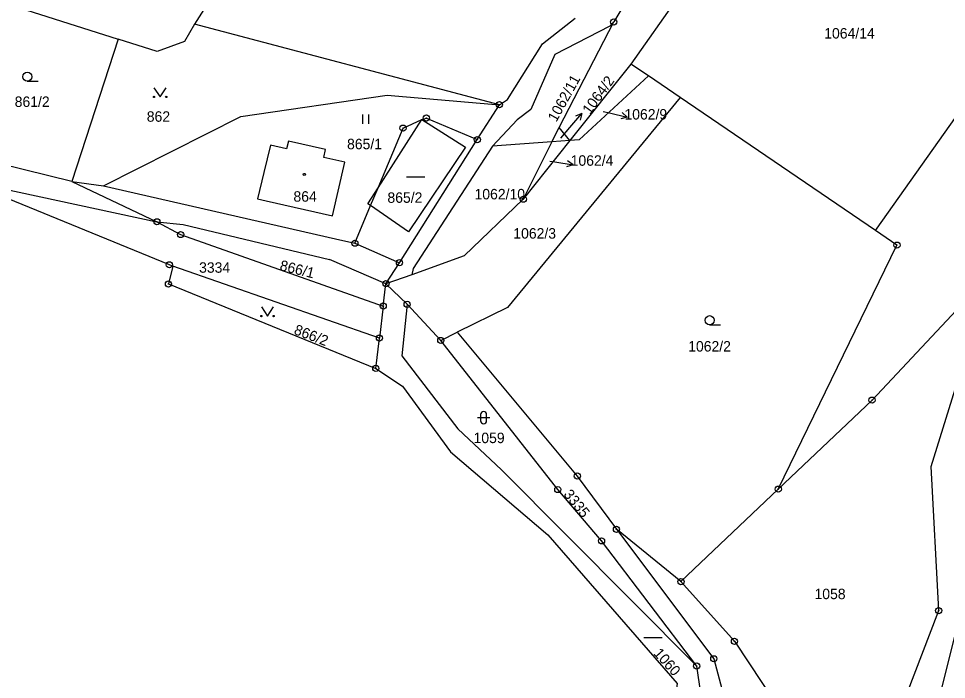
# Model space of a CAD drawing. Extents: x -733394 to -722299, y -1082822 to -1075049.
# Drawn here: x -727804.6 to -727653.6, y -1079760.3 to -1079652.7 of the extents above; entities that cross this region are included whole.
import ezdxf

# ---------------------------------------------------------------- set-up
doc = ezdxf.new("R2010")
doc.units = 0
for name, color, linetype in [('Hranice parcel', 7, 'Continuous'), ('Parcelní čísla', 7, 'Continuous'), ('Pop  PČ popisy', 7, 'Continuous'), ('Vnitřní kresba', 7, 'Continuous'), ('Značky bodu BP', 7, 'Continuous'), ('Značky budov', 7, 'Continuous'), ('Značky kultur', 7, 'Continuous')]:
    doc.layers.add(name, color=color, linetype=linetype)

msp = doc.modelspace()

# ---------------------------------------------------------------- linework, layer by layer
at = {"layer": 'Hranice parcel'}
for p, q in [((-727689.78, -1079623.46), (-727707.76, -1079653.3)), ((-727758.85, -1079626.72), (-727775.93, -1079653.64)), ((-727682.25, -1079627.77), (-727704.95, -1079660.15)), ((-727665.19, -1079687.23), (-727636.48, -1079646.67)), ((-727813.71, -1079648.07), (-727788.39, -1079656.09)), ((-727726.36, -1079666.77), (-727775.93, -1079653.64)), ((-727716.62, -1079670.45), (-727707.76, -1079653.3)), ((-727788.39, -1079656.09), (-727795.89, -1079679.28)), ((-727704.95, -1079660.15), (-727714.87, -1079672.6)), ((-727702.09, -1079662.09), (-727704.95, -1079660.15)), ((-727696.93, -1079665.61), (-727702.09, -1079662.09)), ((-727665.19, -1079687.23), (-727696.93, -1079665.61)), ((-727729.95, -1079672.45), (-727726.36, -1079666.77)), ((-727717.8, -1079672.81), (-727716.62, -1079670.45)), ((-727714.87, -1079672.6), (-727716.62, -1079670.45)), ((-727742.61, -1079692.48), (-727729.95, -1079672.45)), ((-727717.8, -1079672.81), (-727727.49, -1079673.49)), ((-727714.87, -1079672.6), (-727722.47, -1079682.14)), ((-727717.8, -1079672.81), (-727722.47, -1079682.14)), ((-727714.87, -1079672.6), (-727717.8, -1079672.81)), ((-727795.89, -1079679.28), (-727790.75, -1079679.96)), ((-727749.86, -1079689.3), (-727742.61, -1079692.48)), ((-727745.87, -1079704.74), (-727779.48, -1079693.02)), ((-727744.81, -1079695.89), (-727742.61, -1079692.48)), ((-727740.58, -1079694.45), (-727744.81, -1079695.89)), ((-727745.25, -1079699.53), (-727744.81, -1079695.89)), ((-727741.36, -1079699.24), (-727744.81, -1079695.89)), ((-727745.25, -1079699.53), (-727745.87, -1079704.74)), ((-727735.89, -1079705.12), (-727741.36, -1079699.24)), ((-727735.89, -1079705.12), (-727733.2, -1079703.79)), ((-727746.46, -1079709.67), (-727745.87, -1079704.74)), ((-727680.98, -1079729.32), (-727696.82, -1079744.37)), ((-727696.82, -1079744.37), (-727707.31, -1079735.85))]:
    msp.add_line(p, q, dxfattribs=at)
for points in [[(-727726.36, -1079666.77), (-727725.02, -1079665.91), (-727719.36, -1079656.88), (-727714.04, -1079652.7)], [(-727775.93, -1079653.64), (-727777.58, -1079656.47), (-727782.05, -1079658.1), (-727788.39, -1079656.09)], [(-727707.76, -1079653.3), (-727708.38, -1079654), (-727717.33, -1079658.58), (-727721.26, -1079667.57), (-727723.44, -1079669.21), (-727727.49, -1079673.49)], [(-727702.09, -1079662.09), (-727713.36, -1079672.48), (-727714.87, -1079672.6)], [(-727790.75, -1079679.96), (-727768.4, -1079668.67), (-727744.62, -1079665.21), (-727726.36, -1079666.77)], [(-727696.93, -1079665.61), (-727725.03, -1079699.74), (-727733.2, -1079703.79)], [(-727749.86, -1079689.3), (-727747.3, -1079683.19), (-727746.09, -1079680.28), (-727742.03, -1079670.58), (-727738.97, -1079669.15), (-727738.24, -1079668.94), (-727729.95, -1079672.45)], [(-727795.89, -1079679.28), (-727819.51, -1079673.44), (-727821.37, -1079672.7)], [(-727765.7, -1079682.09), (-727764.29, -1079682.41), (-727753.51, -1079684.86), (-727751.52, -1079676.12), (-727754.93, -1079675.34), (-727754.64, -1079674.07), (-727760.69, -1079672.68), (-727760.98, -1079673.95), (-727763.59, -1079673.35), (-727764.67, -1079677.82), (-727765.7, -1079682.09)], [(-727727.49, -1079673.49), (-727740.4, -1079693.42), (-727740.58, -1079694.45)], [(-727795.89, -1079679.28), (-727782.07, -1079685.82), (-727778.21, -1079687.9), (-727745.25, -1079699.53)], [(-727790.75, -1079679.96), (-727753.02, -1079688.6), (-727749.86, -1079689.3)], [(-727779.48, -1079693.02), (-727780.05, -1079692.82), (-727808.53, -1079681.18)], [(-727722.47, -1079682.14), (-727732.07, -1079691.37), (-727740.58, -1079694.45)], [(-727680.98, -1079729.32), (-727661.68, -1079689.62), (-727665.19, -1079687.23)], [(-727779.48, -1079693.02), (-727780.2, -1079695.93), (-727746.46, -1079709.67)], [(-727646.36, -1079694.2), (-727665.73, -1079714.84), (-727680.98, -1079729.32)], [(-727672.22, -1079778.08), (-727662.62, -1079769.32), (-727654.88, -1079749.09), (-727656.13, -1079725.65), (-727646.36, -1079694.2)], [(-727741.36, -1079699.24), (-727742.24, -1079707.63), (-727733.12, -1079719.5), (-727725.99, -1079726.2), (-727694.26, -1079758.1)], [(-727733.2, -1079703.79), (-727713.68, -1079727.18), (-727707.31, -1079735.85)], [(-727694.26, -1079758.1), (-727709.73, -1079737.73), (-727716.85, -1079729.38), (-727735.89, -1079705.12)], [(-727746.46, -1079709.67), (-727742.13, -1079712.55), (-727734.33, -1079723.25), (-727718.5, -1079736.76), (-727697.42, -1079760.93), (-727699.35, -1079775.31)], [(-727707.31, -1079735.85), (-727691.47, -1079756.92), (-727689.09, -1079765.88), (-727690, -1079774.71)], [(-727696.82, -1079744.37), (-727688.12, -1079754.07), (-727672.22, -1079778.08)], [(-727651.27, -1079749.1), (-727655.38, -1079765.65), (-727660.65, -1079774.93), (-727672.02, -1079788.47)], [(-727693.57, -1079774.54), (-727693.1, -1079765.8), (-727694.26, -1079758.1)]]:
    msp.add_lwpolyline(points, dxfattribs=at)
at = {"layer": 'Pop  PČ popisy'}
for p, q in [((-727709.48, -1079667.87), (-727708.46, -1079668.1)), ((-727714.89, -1079670.48), (-727712.92, -1079668.22)), ((-727712.92, -1079668.22), (-727713.96, -1079668.64)), ((-727712.92, -1079668.22), (-727713.2, -1079669.3)), ((-727708.46, -1079668.1), (-727705.54, -1079668.78)), ((-727705.54, -1079668.78), (-727706.62, -1079669.04)), ((-727705.54, -1079668.78), (-727706.4, -1079668.06)), ((-727716.38, -1079672.2), (-727714.89, -1079670.48)), ((-727718.13, -1079675.94), (-727717.33, -1079676.06)), ((-727717.33, -1079676.06), (-727714.37, -1079676.53)), ((-727714.37, -1079676.53), (-727715.43, -1079676.87)), ((-727714.37, -1079676.53), (-727715.28, -1079675.88))]:
    msp.add_line(p, q, dxfattribs=at)
at = {"layer": 'Vnitřní kresba'}
for p, q in [((-727746.09, -1079680.28), (-727738.97, -1079669.15)), ((-727738.97, -1079669.15), (-727731.85, -1079673.68)), ((-727731.85, -1079673.68), (-727741.12, -1079687.45)), ((-727814.05, -1079678.96), (-727782.07, -1079685.82)), ((-727747.75, -1079682.88), (-727746.09, -1079680.28)), ((-727747.3, -1079683.19), (-727747.75, -1079682.88)), ((-727741.12, -1079687.45), (-727747.3, -1079683.19)), ((-727782.07, -1079685.82), (-727777.79, -1079686.25)), ((-727777.79, -1079686.25), (-727754, -1079691.96)), ((-727744.81, -1079695.89), (-727754, -1079691.96))]:
    msp.add_line(p, q, dxfattribs=at)
at = {"layer": 'Značky bodu BP'}
for centre, radius in [((-727707.76, -1079653.3), 0.5), ((-727707.76, -1079653.3), 0.0303), ((-727726.36, -1079666.77), 0.5), ((-727726.36, -1079666.77), 0.0303), ((-727738.24, -1079668.94), 0.5), ((-727738.24, -1079668.94), 0.0303), ((-727742.03, -1079670.58), 0.5), ((-727742.03, -1079670.58), 0.0303), ((-727729.95, -1079672.45), 0.5), ((-727729.95, -1079672.45), 0.0303), ((-727722.47, -1079682.14), 0.5), ((-727722.47, -1079682.14), 0.0303), ((-727782.07, -1079685.82), 0.5), ((-727782.07, -1079685.82), 0.0303), ((-727778.21, -1079687.9), 0.5), ((-727778.21, -1079687.9), 0.0303), ((-727749.86, -1079689.3), 0.5), ((-727749.86, -1079689.3), 0.0303), ((-727661.68, -1079689.62), 0.5), ((-727661.68, -1079689.62), 0.0303), ((-727742.61, -1079692.48), 0.5), ((-727780.05, -1079692.82), 0.5), ((-727780.05, -1079692.82), 0.0303), ((-727742.61, -1079692.48), 0.0303), ((-727780.2, -1079695.93), 0.5), ((-727780.2, -1079695.93), 0.0303), ((-727744.81, -1079695.89), 0.5), ((-727744.81, -1079695.89), 0.0303), ((-727745.25, -1079699.53), 0.5), ((-727745.25, -1079699.53), 0.0303), ((-727741.36, -1079699.24), 0.5), ((-727741.36, -1079699.24), 0.0303), ((-727745.87, -1079704.74), 0.5), ((-727745.87, -1079704.74), 0.0303), ((-727735.89, -1079705.12), 0.5), ((-727735.89, -1079705.12), 0.0303), ((-727746.46, -1079709.67), 0.5), ((-727746.46, -1079709.67), 0.0303), ((-727665.73, -1079714.84), 0.5), ((-727665.73, -1079714.84), 0.0303), ((-727713.68, -1079727.18), 0.5), ((-727713.68, -1079727.18), 0.0303), ((-727716.85, -1079729.38), 0.5), ((-727716.85, -1079729.38), 0.0303), ((-727680.98, -1079729.32), 0.5), ((-727680.98, -1079729.32), 0.0303), ((-727707.31, -1079735.85), 0.5), ((-727707.31, -1079735.85), 0.0303), ((-727709.73, -1079737.73), 0.5), ((-727709.73, -1079737.73), 0.0303), ((-727696.82, -1079744.37), 0.5), ((-727696.82, -1079744.37), 0.0303), ((-727654.88, -1079749.09), 0.5), ((-727654.88, -1079749.09), 0.0303), ((-727688.12, -1079754.07), 0.5), ((-727688.12, -1079754.07), 0.0303), ((-727691.47, -1079756.92), 0.5), ((-727691.47, -1079756.92), 0.0303), ((-727694.26, -1079758.1), 0.5), ((-727694.26, -1079758.1), 0.0303)]:
    msp.add_circle(centre, radius, dxfattribs=at)
at = {"layer": 'Značky budov'}
msp.add_circle((-727758.1, -1079678.11), 0.175, dxfattribs=at)
at = {"layer": 'Značky kultur'}
for p, q in [((-727803.16, -1079662.96), (-727801.41, -1079662.96)), ((-727748.59, -1079669.88), (-727748.59, -1079668.38)), ((-727747.59, -1079669.88), (-727747.59, -1079668.38)), ((-727741.46, -1079678.51), (-727738.46, -1079678.51)), ((-727692.15, -1079702.59), (-727690.4, -1079702.59)), ((-727729.93, -1079717.68), (-727727.93, -1079717.68)), ((-727729.43, -1079717.18), (-727729.43, -1079718.18)), ((-727728.43, -1079718.18), (-727728.43, -1079717.18)), ((-727702.87, -1079753.47), (-727699.87, -1079753.47))]:
    msp.add_line(p, q, dxfattribs=at)
for points in [[(-727782.55, -1079664), (-727781.55, -1079665.5), (-727780.55, -1079664)], [(-727765.08, -1079699.66), (-727764.08, -1079701.16), (-727763.08, -1079699.66)]]:
    msp.add_lwpolyline(points, dxfattribs=at)
for centre, radius in [((-727803.16, -1079662.21), 0.75), ((-727782.55, -1079665.5), 0.1), ((-727780.55, -1079665.5), 0.1), ((-727765.08, -1079701.16), 0.1), ((-727763.08, -1079701.16), 0.1), ((-727692.15, -1079701.84), 0.75)]:
    msp.add_circle(centre, radius, dxfattribs=at)
for centre, start, end in [((-727728.93, -1079717.18), 0, 180), ((-727728.93, -1079718.18), 180, 359.9879)]:
    msp.add_arc(centre, 0.5, start, end, dxfattribs=at)

# ---------------------------------------------------------------- texts
at = {"layer": 'Parcelní čísla'}
for s, p in [('1064/14', (-727673.51, -1079656)), ('861/2', (-727805.21, -1079667.13)), ('862', (-727783.72, -1079669.54)), ('1062/9', (-727706.01, -1079669.18)), ('865/1', (-727751.14, -1079674.01)), ('1062/4', (-727714.76, -1079676.7)), ('864', (-727759.86, -1079682.55)), ('865/2', (-727744.57, -1079682.73)), ('1062/10', (-727730.4, -1079682.17)), ('1062/3', (-727724.09, -1079688.55)), ('3334', (-727775.21, -1079694.11)), ('1062/2', (-727695.64, -1079706.93)), ('1059', (-727730.56, -1079721.83)), ('1058', (-727675.09, -1079747.22))]:
    msp.add_text(s, height=1.7, dxfattribs=at).set_placement(p)
for s, rotation, p in [('1062/11', 61, (-727717.1, -1079669.7)), ('1064/2', 54, (-727711.63, -1079668.49)), ('866/1', 346, (-727762.2, -1079693.66)), ('866/2', 339, (-727759.91, -1079704.04)), ('3335', 309, (-727716.01, -1079730.2)), ('1060', 312, (-727701.38, -1079756.11))]:
    msp.add_text(s, height=1.7, rotation=rotation, dxfattribs=at).set_placement(p)

doc.saveas('drawing.dxf')
